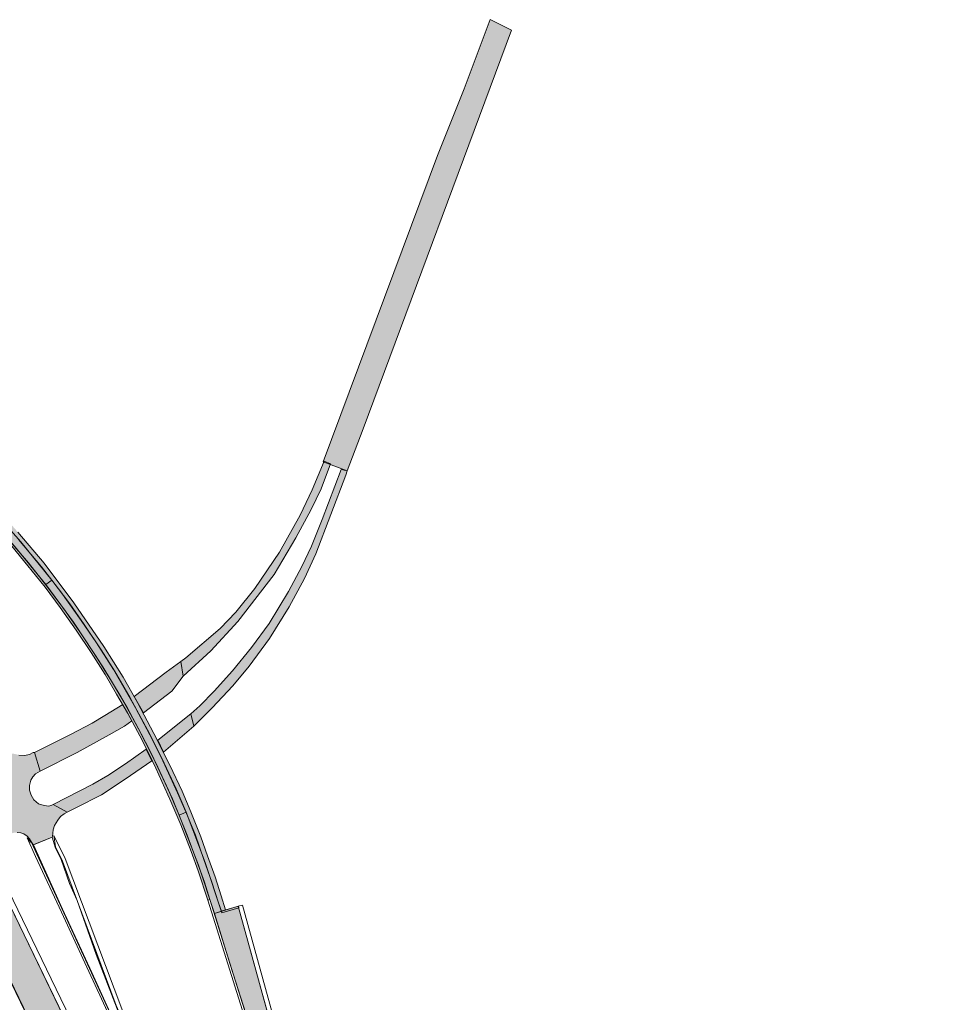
# Model space of a CAD drawing. Extents: x 2356431 to 2371438, y 6972864 to 6982525.
# Drawn here: x 2370640.1 to 2370718.9, y 6981505 to 6981587.8 of the extents above; entities that cross this region are included whole.
import ezdxf

# ---------------------------------------------------------------- set-up
doc = ezdxf.new("R2010")
doc.units = 0
doc.header["$LTSCALE"] = 5.6
for name, color, linetype, lineweight in [('10', 7, 'Continuous', 13), ('11', 7, 'Continuous', 13), ('12', 7, 'Continuous', 13), ('13', 7, 'Continuous', 13), ('9', 7, 'Continuous', 13)]:
    doc.layers.add(name, color=color, linetype=linetype, lineweight=lineweight)

msp = doc.modelspace()

# ---------------------------------------------------------------- hatches: boundary and pattern name
at = {"layer": '10'}
msp.add_hatch(color=256, dxfattribs=at).paths.add_polyline_path([(2370652.582, 6981479.445), (2370634.727, 6981516.42), (2370637.158, 6981517.596), (2370656.004, 6981478.561)])
at = {"layer": '12'}
for points in [[(2370657.454, 6981512.819), (2370657.083, 6981513.998), (2370656.573, 6981515.598), (2370655.936, 6981517.362), (2370655.369, 6981518.987), (2370654.545, 6981521.068), (2370653.808, 6981522.813), (2370652.759, 6981525.016), (2370651.43, 6981527.667), (2370650.056, 6981530.296), (2370648.831, 6981532.41), (2370647.224, 6981535.01), (2370644.698, 6981538.675), (2370642.192, 6981542.027), (2370639.971, 6981544.642), (2370637.939, 6981546.94), (2370635.637, 6981549.278), (2370634.687, 6981550.24), (2370634.034, 6981550.854), (2370633.752, 6981550.623), (2370636.225, 6981548.163), (2370638.194, 6981546.157), (2370640.032, 6981544.026), (2370641.966, 6981541.708), (2370643.605, 6981539.594), (2370645.305, 6981537.189), (2370646.603, 6981535.316), (2370648.033, 6981533.067), (2370649.867, 6981529.847), (2370651.097, 6981527.559), (2370652.191, 6981525.377), (2370653.41, 6981522.672), (2370654.121, 6981521.091), (2370654.92, 6981519.114), (2370655.642, 6981517.069), (2370656.294, 6981515.164), (2370656.864, 6981513.425), (2370657.11, 6981512.711)], [(2370655.967, 6981513.648), (2370655.155, 6981516.12), (2370654.566, 6981517.733), (2370653.682, 6981519.99), (2370652.861, 6981521.956), (2370651.595, 6981524.755), (2370651.028, 6981525.923), (2370650.25, 6981527.467), (2370649.213, 6981529.414), (2370648.277, 6981530.988), (2370647.319, 6981532.643), (2370646.134, 6981534.492), (2370644.89, 6981536.38), (2370643.538, 6981538.299), (2370642.269, 6981539.985), (2370640.827, 6981541.783), (2370639.464, 6981543.448), (2370637.792, 6981545.31), (2370636.387, 6981546.857), (2370635.155, 6981548.097), (2370633.989, 6981549.273), (2370633.23, 6981550.003), (2370633.352, 6981550.135), (2370633.841, 6981549.67), (2370634.851, 6981548.681), (2370635.651, 6981547.869), (2370636.313, 6981547.202), (2370637.14, 6981546.335), (2370638.863, 6981544.419), (2370640.881, 6981542.036), (2370642.305, 6981540.218), (2370643.439, 6981538.725), (2370644.662, 6981537.049), (2370645.711, 6981535.468), (2370647.127, 6981533.297), (2370648.661, 6981530.747), (2370650.1, 6981528.132), (2370651.35, 6981525.698), (2370652.991, 6981522.169), (2370654.24, 6981519.112), (2370655.046, 6981516.938), (2370655.674, 6981515.146), (2370656.139, 6981513.702)], [(2370657.104, 6981512.709), (2370657.137, 6981512.582), (2370658.573, 6981512.993), (2370658.537, 6981513.126)]]:
    msp.add_hatch(color=256, dxfattribs=at).paths.add_polyline_path(points)
at = {"layer": '13'}
for points in [[(2370642.328, 6981540.232), (2370639.683, 6981543.444), (2370636.992, 6981546.495), (2370634.087, 6981549.436), (2370630.382, 6981552.85), (2370626.798, 6981555.72), (2370623.708, 6981557.998), (2370624.065, 6981558.534), (2370627.254, 6981556.194), (2370630.587, 6981553.511), (2370634.783, 6981549.652), (2370637.474, 6981546.915), (2370640.237, 6981543.811), (2370642.836, 6981540.599)], [(2370653.56, 6981520.802), (2370652.657, 6981522.893), (2370651.745, 6981524.847), (2370651.091, 6981526.239), (2370650.358, 6981527.657), (2370649.165, 6981529.856), (2370647.868, 6981532.086), (2370646.58, 6981534.164), (2370645.203, 6981536.243), (2370643.99, 6981537.984), (2370642.328, 6981540.232), (2370642.836, 6981540.599), (2370644.338, 6981538.583), (2370645.56, 6981536.868), (2370647, 6981534.71), (2370648.109, 6981532.944), (2370649.424, 6981530.677), (2370650.884, 6981527.989), (2370651.573, 6981526.66), (2370652.289, 6981525.187), (2370653.291, 6981523.009), (2370654.14, 6981521.054)], [(2370656.519, 6981512.531), (2370655.169, 6981516.601), (2370653.56, 6981520.802), (2370654.14, 6981521.054), (2370655.755, 6981516.8), (2370657.085, 6981512.739), (2370657.11, 6981512.711)], [(2370661.835, 6981495.525), (2370660.522, 6981499.756), (2370659.153, 6981504.083), (2370657.858, 6981508.227), (2370656.519, 6981512.531), (2370658.527, 6981513.123), (2370659.695, 6981508.862), (2370660.837, 6981504.681), (2370662.046, 6981500.292), (2370663.253, 6981495.969)]]:
    msp.add_hatch(color=256, dxfattribs=at).paths.add_polyline_path(points)
at = {"layer": '9'}
for points in [[(2370681.521, 6981586.912), (2370669.032, 6981553.334), (2370667.693, 6981549.785), (2370665.69, 6981550.545), (2370675.294, 6981576.339), (2370677.539, 6981581.975), (2370679.744, 6981587.79)], [(2370653.903, 6981532.505), (2370656.212, 6981534.648), (2370658.494, 6981537.094), (2370661.538, 6981541.06), (2370663.386, 6981544.142), (2370664.667, 6981546.532), (2370665.5, 6981548.291), (2370666.305, 6981550.396), (2370665.747, 6981550.611), (2370664.746, 6981548.198), (2370663.752, 6981546.073), (2370661.997, 6981542.957), (2370659.917, 6981539.881), (2370658.318, 6981537.9), (2370656.996, 6981536.505), (2370654.114, 6981534.043), (2370653.689, 6981533.73)], [(2370654.78, 6981528.289), (2370656.319, 6981529.825), (2370658.061, 6981531.696), (2370659.45, 6981533.335), (2370661.167, 6981535.667), (2370662.813, 6981538.35), (2370664.119, 6981540.726), (2370665.054, 6981542.803), (2370667.586, 6981549.426), (2370667.693, 6981549.785), (2370667.191, 6981549.896), (2370665.6, 6981545.7), (2370664.7, 6981543.457), (2370663.892, 6981541.748), (2370662.747, 6981539.622), (2370661.124, 6981536.949), (2370659.649, 6981534.906), (2370658.047, 6981532.966), (2370656.514, 6981531.253), (2370655.294, 6981530.003), (2370654.541, 6981529.338)], [(2370652.95, 6981531.243), (2370650.543, 6981529.404), (2370649.772, 6981530.792), (2370652.452, 6981532.834), (2370653.689, 6981533.73), (2370653.903, 6981532.505)], [(2370648.801, 6981530.131), (2370647.302, 6981529.186), (2370646.245, 6981528.544), (2370644.394, 6981527.586), (2370641.381, 6981526.081), (2370641.858, 6981524.508), (2370644.981, 6981526.069), (2370647.67, 6981527.568), (2370648.967, 6981528.301), (2370649.574, 6981528.738)], [(2370651.751, 6981527.106), (2370654.541, 6981529.338), (2370654.78, 6981528.289), (2370652.242, 6981526.117)], [(2370650.772, 6981526.348), (2370649.031, 6981525.116), (2370647.541, 6981524.146), (2370646.296, 6981523.41), (2370642.953, 6981521.686), (2370644.136, 6981521.054), (2370644.922, 6981521.45), (2370647.003, 6981522.518), (2370649.002, 6981523.825), (2370651.259, 6981525.364)], [(2370638.563, 6981518.849), (2370636.389, 6981522.981), (2370637.395, 6981523.483), (2370637.74, 6981523.725), (2370637.982, 6981524.045), (2370638.108, 6981524.452), (2370638.156, 6981524.792), (2370638.099, 6981525.091), (2370638.016, 6981525.225), (2370639.502, 6981525.987), (2370639.742, 6981525.951), (2370640.07, 6981525.858), (2370640.53, 6981525.832), (2370640.965, 6981525.912), (2370641.274, 6981526.071), (2370641.381, 6981526.081), (2370641.858, 6981524.508), (2370641.474, 6981524.273), (2370641.229, 6981524.015), (2370641.078, 6981523.74), (2370640.951, 6981523.307), (2370640.956, 6981522.915), (2370641.093, 6981522.488), (2370641.329, 6981522.085), (2370641.703, 6981521.766), (2370642.184, 6981521.62), (2370642.578, 6981521.561), (2370642.848, 6981521.635), (2370642.953, 6981521.686), (2370644.136, 6981521.054), (2370643.886, 6981520.923), (2370643.569, 6981520.695), (2370643.33, 6981520.374), (2370643.071, 6981519.925), (2370642.956, 6981519.552), (2370642.914, 6981519.28), (2370642.904, 6981519), (2370642.877, 6981518.951), (2370641.265, 6981518.299), (2370640.96, 6981518.811), (2370640.771, 6981519.042), (2370640.466, 6981519.226), (2370640.214, 6981519.306), (2370639.924, 6981519.327), (2370639.649, 6981519.317), (2370639.352, 6981519.243), (2370639.225, 6981519.19), (2370638.766, 6981518.94)]]:
    msp.add_hatch(color=256, dxfattribs=at).paths.add_polyline_path(points)

# ---------------------------------------------------------------- linework, layer by layer
at = {"layer": '10'}
for points in [[(2370661.357, 6981469.722), (2370650.635, 6981496.964), (2370649.591, 6981499.528), (2370648.725, 6981501.591), (2370647.729, 6981503.812), (2370645.944, 6981507.635), (2370643.651, 6981512.633), (2370641.47, 6981517.321), (2370640.754, 6981518.903), (2370640.96, 6981518.657), (2370641.032, 6981518.518), (2370641.095, 6981518.551), (2370643.045, 6981514.344), (2370648.136, 6981503.268), (2370649.112, 6981501.085), (2370649.77, 6981499.586), (2370650.833, 6981496.921), (2370661.52, 6981469.775)], [(2370705.164, 6981380.094), (2370679.27, 6981431.765), (2370669.306, 6981451.714), (2370666.514, 6981458.792), (2370662.104, 6981470.03), (2370651.409, 6981497.264), (2370650.41, 6981499.836), (2370649.137, 6981502.75), (2370648.242, 6981504.783), (2370643.742, 6981516.916), (2370643.142, 6981518.131), (2370643.005, 6981519.072), (2370643.967, 6981517.149), (2370648.728, 6981504.503), (2370651.195, 6981498.828), (2370652.032, 6981496.667), (2370662.879, 6981468.94), (2370669.696, 6981451.666), (2370677.395, 6981436.275), (2370705.449, 6981380.245)], [(2370652.582, 6981479.445), (2370634.727, 6981516.42), (2370637.158, 6981517.596), (2370656.004, 6981478.561)], [(2370660.542, 6981469.287), (2370637.15, 6981517.619), (2370637.542, 6981517.821), (2370660.92, 6981469.482)], [(2370718.237, 6981345.494), (2370633.082, 6981515.593), (2370634.696, 6981516.391), (2370639.809, 6981505.853), (2370658.83, 6981466.492), (2370668.421, 6981447.453), (2370718.891, 6981346.454)]]:
    msp.add_lwpolyline(points, close=True, dxfattribs=at)
at = {"layer": '11'}
msp.add_lwpolyline([(2370661.676, 6981466.908), (2370660.564, 6981469.282), (2370661.51, 6981469.771), (2370658.687, 6981476.932), (2370653.118, 6981491.14), (2370649.541, 6981500.188), (2370646.192, 6981507.55), (2370643.745, 6981512.895), (2370641.286, 6981518.313), (2370642.877, 6981518.951), (2370643.104, 6981518.102), (2370643.627, 6981517.078), (2370644.331, 6981515.052), (2370644.955, 6981513.623), (2370646.575, 6981509.078), (2370648.468, 6981504.117), (2370649.33, 6981502.22), (2370653.818, 6981491.136), (2370656.422, 6981484.514), (2370659.326, 6981477.036), (2370666.728, 6981458.199), (2370666.164, 6981457.945)], close=True, dxfattribs=at)
at = {"layer": '12'}
for points in [[(2370640.032, 6981544.026), (2370641.966, 6981541.708), (2370643.605, 6981539.594), (2370645.305, 6981537.189), (2370646.603, 6981535.316), (2370648.033, 6981533.067), (2370649.867, 6981529.847), (2370651.097, 6981527.559), (2370652.191, 6981525.377), (2370653.41, 6981522.672), (2370654.121, 6981521.091), (2370654.92, 6981519.114), (2370655.642, 6981517.069), (2370656.294, 6981515.164), (2370656.864, 6981513.425), (2370657.11, 6981512.711), (2370657.454, 6981512.819), (2370657.083, 6981513.998), (2370656.573, 6981515.598), (2370655.936, 6981517.362), (2370655.369, 6981518.987), (2370654.545, 6981521.068), (2370653.808, 6981522.813), (2370652.759, 6981525.016), (2370651.43, 6981527.667), (2370650.056, 6981530.296), (2370648.831, 6981532.41), (2370647.224, 6981535.01), (2370644.698, 6981538.675), (2370642.192, 6981542.027), (2370639.971, 6981544.642)], [(2370638.863, 6981544.419), (2370640.881, 6981542.036), (2370642.305, 6981540.218), (2370643.439, 6981538.725), (2370644.662, 6981537.049), (2370645.711, 6981535.468), (2370647.127, 6981533.297), (2370648.661, 6981530.747), (2370650.1, 6981528.132), (2370651.35, 6981525.698), (2370652.991, 6981522.169), (2370654.24, 6981519.112), (2370655.046, 6981516.938), (2370655.674, 6981515.146), (2370656.139, 6981513.702), (2370655.967, 6981513.648), (2370655.155, 6981516.12), (2370654.566, 6981517.733), (2370653.682, 6981519.99), (2370652.861, 6981521.956), (2370651.595, 6981524.755), (2370651.028, 6981525.923), (2370650.25, 6981527.467), (2370649.213, 6981529.414), (2370648.277, 6981530.988), (2370647.319, 6981532.643), (2370646.134, 6981534.492), (2370644.89, 6981536.38), (2370643.538, 6981538.299), (2370642.269, 6981539.985), (2370640.827, 6981541.783), (2370639.464, 6981543.448)]]:
    msp.add_lwpolyline(points, dxfattribs=at)
for points in [[(2370683.63, 6981426.951), (2370682.68, 6981429.386), (2370682.036, 6981431.096), (2370681.344, 6981433.047), (2370680.605, 6981435.232), (2370680.322, 6981436.095), (2370680.135, 6981436.697), (2370679.206, 6981439.657), (2370655.967, 6981513.648), (2370656.139, 6981513.702), (2370680.308, 6981436.751), (2370680.962, 6981434.764), (2370681.656, 6981432.683), (2370682.717, 6981429.802), (2370683.122, 6981428.646), (2370683.803, 6981427.001)], [(2370657.104, 6981512.709), (2370657.137, 6981512.582), (2370658.573, 6981512.993), (2370658.537, 6981513.126)], [(2370684.722, 6981427.371), (2370683.918, 6981429.393), (2370682.627, 6981432.957), (2370681.252, 6981437.047), (2370670.098, 6981472.561), (2370670.099, 6981472.555), (2370658.873, 6981513.226), (2370658.535, 6981513.123), (2370669.753, 6981472.46), (2370677.005, 6981449.276), (2370680.909, 6981436.941), (2370681.495, 6981435.057), (2370682.591, 6981431.923), (2370683.325, 6981429.941), (2370683.734, 6981428.887), (2370684.103, 6981427.949), (2370684.337, 6981427.362), (2370684.387, 6981427.238)]]:
    msp.add_lwpolyline(points, close=True, dxfattribs=at)
at = {"layer": '13'}
for points in [[(2370642.328, 6981540.232), (2370639.683, 6981543.444), (2370636.992, 6981546.495), (2370634.087, 6981549.436), (2370630.382, 6981552.85), (2370626.798, 6981555.72), (2370623.708, 6981557.998), (2370624.065, 6981558.534), (2370627.254, 6981556.194), (2370630.587, 6981553.511), (2370634.783, 6981549.652), (2370637.474, 6981546.915), (2370640.237, 6981543.811), (2370642.836, 6981540.599)], [(2370653.56, 6981520.802), (2370652.657, 6981522.893), (2370651.745, 6981524.847), (2370651.091, 6981526.239), (2370650.358, 6981527.657), (2370649.165, 6981529.856), (2370647.868, 6981532.086), (2370646.58, 6981534.164), (2370645.203, 6981536.243), (2370643.99, 6981537.984), (2370642.328, 6981540.232), (2370642.836, 6981540.599), (2370644.338, 6981538.583), (2370645.56, 6981536.868), (2370647, 6981534.71), (2370648.109, 6981532.944), (2370649.424, 6981530.677), (2370650.884, 6981527.989), (2370651.573, 6981526.66), (2370652.289, 6981525.187), (2370653.291, 6981523.009), (2370654.14, 6981521.054)], [(2370656.519, 6981512.531), (2370655.169, 6981516.601), (2370653.56, 6981520.802), (2370654.14, 6981521.054), (2370655.755, 6981516.8), (2370657.085, 6981512.739), (2370657.11, 6981512.711)], [(2370661.835, 6981495.525), (2370660.522, 6981499.756), (2370659.153, 6981504.083), (2370657.858, 6981508.227), (2370656.519, 6981512.531), (2370658.527, 6981513.123), (2370659.695, 6981508.862), (2370660.837, 6981504.681), (2370662.046, 6981500.292), (2370663.253, 6981495.969)]]:
    msp.add_lwpolyline(points, close=True, dxfattribs=at)
at = {"layer": '9'}
for points in [[(2370681.521, 6981586.912), (2370669.032, 6981553.334), (2370667.693, 6981549.785), (2370665.69, 6981550.545), (2370675.294, 6981576.339), (2370677.539, 6981581.975), (2370679.744, 6981587.79)], [(2370653.903, 6981532.505), (2370656.212, 6981534.648), (2370658.494, 6981537.094), (2370661.538, 6981541.06), (2370663.386, 6981544.142), (2370664.667, 6981546.532), (2370665.5, 6981548.291), (2370666.305, 6981550.396), (2370665.747, 6981550.611), (2370664.746, 6981548.198), (2370663.752, 6981546.073), (2370661.997, 6981542.957), (2370659.917, 6981539.881), (2370658.318, 6981537.9), (2370656.996, 6981536.505), (2370654.114, 6981534.043), (2370653.689, 6981533.73)], [(2370654.78, 6981528.289), (2370656.319, 6981529.825), (2370658.061, 6981531.696), (2370659.45, 6981533.335), (2370661.167, 6981535.667), (2370662.813, 6981538.35), (2370664.119, 6981540.726), (2370665.054, 6981542.803), (2370667.586, 6981549.426), (2370667.693, 6981549.785), (2370667.191, 6981549.896), (2370665.6, 6981545.7), (2370664.7, 6981543.457), (2370663.892, 6981541.748), (2370662.747, 6981539.622), (2370661.124, 6981536.949), (2370659.649, 6981534.906), (2370658.047, 6981532.966), (2370656.514, 6981531.253), (2370655.294, 6981530.003), (2370654.541, 6981529.338)], [(2370652.95, 6981531.243), (2370650.543, 6981529.404), (2370649.772, 6981530.792), (2370652.452, 6981532.834), (2370653.689, 6981533.73), (2370653.903, 6981532.505)], [(2370648.801, 6981530.131), (2370647.302, 6981529.186), (2370646.245, 6981528.544), (2370644.394, 6981527.586), (2370641.381, 6981526.081), (2370641.858, 6981524.508), (2370644.981, 6981526.069), (2370647.67, 6981527.568), (2370648.967, 6981528.301), (2370649.574, 6981528.738)], [(2370651.751, 6981527.106), (2370654.541, 6981529.338), (2370654.78, 6981528.289), (2370652.242, 6981526.117)], [(2370650.772, 6981526.348), (2370649.031, 6981525.116), (2370647.541, 6981524.146), (2370646.296, 6981523.41), (2370642.953, 6981521.686), (2370644.136, 6981521.054), (2370644.922, 6981521.45), (2370647.003, 6981522.518), (2370649.002, 6981523.825), (2370651.259, 6981525.364)]]:
    msp.add_lwpolyline(points, close=True, dxfattribs=at)
msp.add_lwpolyline([(2370640.07, 6981525.858), (2370640.53, 6981525.832), (2370640.965, 6981525.912), (2370641.274, 6981526.071), (2370641.381, 6981526.081), (2370641.858, 6981524.508), (2370641.474, 6981524.273), (2370641.229, 6981524.015), (2370641.078, 6981523.74), (2370640.951, 6981523.307), (2370640.956, 6981522.915), (2370641.093, 6981522.488), (2370641.329, 6981522.085), (2370641.703, 6981521.766), (2370642.184, 6981521.62), (2370642.578, 6981521.561), (2370642.848, 6981521.635), (2370642.953, 6981521.686), (2370644.136, 6981521.054), (2370643.886, 6981520.923), (2370643.569, 6981520.695), (2370643.33, 6981520.374), (2370643.071, 6981519.925), (2370642.956, 6981519.552), (2370642.914, 6981519.28), (2370642.904, 6981519), (2370642.877, 6981518.951), (2370641.265, 6981518.299), (2370640.96, 6981518.811), (2370640.771, 6981519.042), (2370640.466, 6981519.226), (2370640.214, 6981519.306), (2370639.924, 6981519.327)], dxfattribs=at)

doc.saveas('drawing.dxf')
